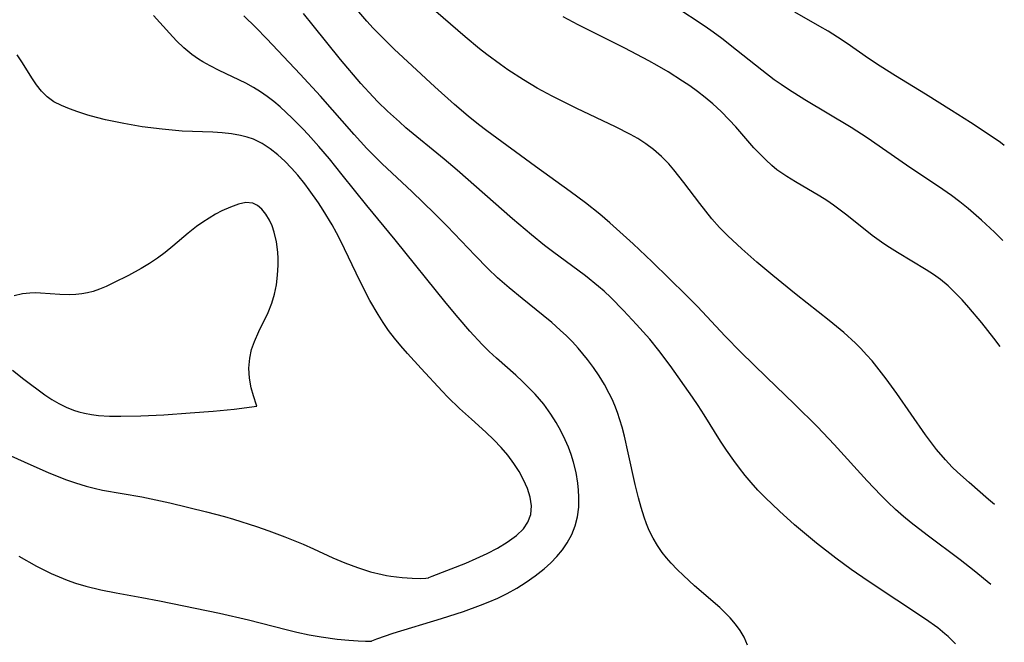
# Model space of a CAD drawing. Header units: metres. Extents: x 1073367 to 1082519, y 1569854 to 1574957.
# Tile 733 of 1056: x 1082347 to 1082519, y 1570332 to 1570441. Entities that reach past the tile are written whole.
import ezdxf

# ---------------------------------------------------------------- set-up
doc = ezdxf.new("R2010")
doc.units = ezdxf.units.M
doc.layers.add('CGG_CurvaNivelLidar_v1', color=253, linetype='Continuous', lineweight=30)

msp = doc.modelspace()

# ---------------------------------------------------------------- linework, layer by layer
at = {"layer": 'CGG_CurvaNivelLidar_v1'}
for p, q in [((1082407.7084, 1570440.3368, 84), (1082401.9799, 1570447.0178, 84)), ((1082424.8967, 1570437.5806, 83.5), (1082419.7798, 1570442.0236, 83.5)), ((1082466.7947, 1570439.3894, 82.5), (1082461.4977, 1570442.9059, 82.5)), ((1082486.8024, 1570439.4061, 82), (1082482.4504, 1570441.8864, 82)), ((1082373.2389, 1570438.2061, 85.5), (1082370.4875, 1570441.3209, 85.5)), ((1082388.3046, 1570439.2283, 85), (1082386.2136, 1570441.264, 85)), ((1082398.3527, 1570439.5733, 84.5), (1082396.6222, 1570441.6659, 84.5)), ((1082408.8386, 1570439.1032, 84), (1082407.7084, 1570440.3368, 84)), ((1082444.5892, 1570439.6621, 83), (1082442.0018, 1570441.048, 83)), ((1082390.2689, 1570437.2516, 85), (1082388.3046, 1570439.2283, 85)), ((1082403.126, 1570433.6097, 84.5), (1082398.3527, 1570439.5733, 84.5)), ((1082410.1367, 1570437.7618, 84), (1082408.8386, 1570439.1032, 84)), ((1082452.7489, 1570435.5878, 83), (1082444.5892, 1570439.6621, 83)), ((1082468.1862, 1570438.4155, 82.5), (1082466.7947, 1570439.3894, 82.5)), ((1082469.7031, 1570437.2969, 82.5), (1082468.1862, 1570438.4155, 82.5)), ((1082488.233, 1570438.5626, 82), (1082486.8024, 1570439.4061, 82)), ((1082489.9051, 1570437.5249, 82), (1082488.233, 1570438.5626, 82)), ((1082374.4774, 1570436.8977, 85.5), (1082373.2389, 1570438.2061, 85.5)), ((1082375.7747, 1570435.6596, 85.5), (1082374.4774, 1570436.8977, 85.5)), ((1082396.0712, 1570431.0775, 85), (1082390.2689, 1570437.2516, 85)), ((1082412.5034, 1570435.4468, 84), (1082410.1367, 1570437.7618, 84)), ((1082427.4031, 1570435.4982, 83.5), (1082424.8967, 1570437.5806, 83.5)), ((1082472.2829, 1570435.2739, 82.5), (1082469.7031, 1570437.2969, 82.5)), ((1082491.5487, 1570436.4414, 82), (1082489.9051, 1570437.5249, 82)), ((1082377.148, 1570434.5189, 85.5), (1082375.7747, 1570435.6596, 85.5)), ((1082415.6042, 1570432.5309, 84), (1082412.5034, 1570435.4468, 84)), ((1082428.6808, 1570434.4895, 83.5), (1082427.4031, 1570435.4982, 83.5)), ((1082456.9708, 1570433.3723, 83), (1082452.7489, 1570435.5878, 83)), ((1082476.667, 1570431.7333, 82.5), (1082472.2829, 1570435.2739, 82.5)), ((1082495.3205, 1570433.796, 82), (1082491.5487, 1570436.4414, 82)), ((1082347.5722, 1570433.0368, 86), (1082346.648, 1570434.4493, 86)), ((1082378.3206, 1570433.6905, 85.5), (1082377.148, 1570434.5189, 85.5)), ((1082379.0645, 1570433.2261, 85.5), (1082378.3206, 1570433.6905, 85.5)), ((1082380.3338, 1570432.5142, 85.5), (1082379.0645, 1570433.2261, 85.5)), ((1082406.67, 1570429.4394, 84.5), (1082403.126, 1570433.6097, 84.5)), ((1082431.0386, 1570432.7518, 83.5), (1082428.6808, 1570434.4895, 83.5)), ((1082458.3927, 1570432.581, 83), (1082456.9708, 1570433.3723, 83)), ((1082497.346, 1570432.4398, 82), (1082495.3205, 1570433.796, 82)), ((1082349.1916, 1570430.427, 86), (1082347.5722, 1570433.0368, 86)), ((1082381.9276, 1570431.7074, 85.5), (1082380.3338, 1570432.5142, 85.5)), ((1082386.5621, 1570429.4848, 85.5), (1082381.9276, 1570431.7074, 85.5)), ((1082419.5803, 1570428.8577, 84), (1082415.6042, 1570432.5309, 84)), ((1082432.3566, 1570431.8403, 83.5), (1082431.0386, 1570432.7518, 83.5)), ((1082435.0427, 1570430.0918, 83.5), (1082432.3566, 1570431.8403, 83.5)), ((1082460.3106, 1570431.4553, 83), (1082458.3927, 1570432.581, 83)), ((1082462.8417, 1570429.8523, 83), (1082460.3106, 1570431.4553, 83)), ((1082478.8443, 1570430.0956, 82.5), (1082476.667, 1570431.7333, 82.5)), ((1082500.0403, 1570430.7468, 82), (1082497.346, 1570432.4398, 82)), ((1082350.0165, 1570429.1998, 86), (1082349.1916, 1570430.427, 86)), ((1082399.6265, 1570427.2062, 85), (1082396.0712, 1570431.0775, 85)), ((1082437.469, 1570428.634, 83.5), (1082435.0427, 1570430.0918, 83.5)), ((1082464.0773, 1570429.0112, 83), (1082462.8417, 1570429.8523, 83)), ((1082480.0776, 1570429.2394, 82.5), (1082478.8443, 1570430.0956, 82.5)), ((1082505.2603, 1570427.5554, 82), (1082500.0403, 1570430.7468, 82)), ((1082350.9066, 1570428.0722, 86), (1082350.0165, 1570429.1998, 86)), ((1082351.9074, 1570427.087, 86), (1082350.9066, 1570428.0722, 86)), ((1082387.9216, 1570428.7427, 85.5), (1082386.5621, 1570429.4848, 85.5)), ((1082389.131, 1570427.9837, 85.5), (1082387.9216, 1570428.7427, 85.5)), ((1082390.3024, 1570427.157, 85.5), (1082389.131, 1570427.9837, 85.5)), ((1082408.8066, 1570427.0833, 84.5), (1082406.67, 1570429.4394, 84.5)), ((1082423.001, 1570425.7796, 84), (1082419.5803, 1570428.8577, 84)), ((1082440.0873, 1570427.2053, 83.5), (1082437.469, 1570428.634, 83.5)), ((1082465.4545, 1570428.0158, 83), (1082464.0773, 1570429.0112, 83)), ((1082466.7953, 1570426.9776, 83), (1082465.4545, 1570428.0158, 83)), ((1082481.3315, 1570428.4112, 82.5), (1082480.0776, 1570429.2394, 82.5)), ((1082484.205, 1570426.6008, 82.5), (1082481.3315, 1570428.4112, 82.5)), ((1082353.0839, 1570426.2586, 86), (1082351.9074, 1570427.087, 86)), ((1082391.4406, 1570426.2734, 85.5), (1082390.3024, 1570427.157, 85.5)), ((1082392.5484, 1570425.343, 85.5), (1082391.4406, 1570426.2734, 85.5)), ((1082405.505, 1570420.5174, 85), (1082399.6265, 1570427.2062, 85)), ((1082409.6141, 1570426.2504, 84.5), (1082408.8066, 1570427.0833, 84.5)), ((1082444.3986, 1570425.0568, 83.5), (1082440.0873, 1570427.2053, 83.5)), ((1082468.0933, 1570425.8915, 83), (1082466.7953, 1570426.9776, 83)), ((1082492.2483, 1570421.7407, 82.5), (1082484.205, 1570426.6008, 82.5)), ((1082509.8177, 1570424.7219, 82), (1082505.2603, 1570427.5554, 82)), ((1082354.3903, 1570425.5774, 86), (1082353.0839, 1570426.2586, 86)), ((1082355.7934, 1570424.9966, 86), (1082354.3903, 1570425.5774, 86)), ((1082357.266, 1570424.4758, 86), (1082355.7934, 1570424.9966, 86)), ((1082394.6925, 1570423.3705, 85.5), (1082392.5484, 1570425.343, 85.5)), ((1082411.3312, 1570424.5735, 84.5), (1082409.6141, 1570426.2504, 84.5)), ((1082413.3845, 1570422.7111, 84.5), (1082411.3312, 1570424.5735, 84.5)), ((1082425.3978, 1570423.7222, 84), (1082423.001, 1570425.7796, 84)), ((1082451.1076, 1570421.8746, 83.5), (1082444.3986, 1570425.0568, 83.5)), ((1082469.5493, 1570424.5541, 83), (1082468.0933, 1570425.8915, 83)), ((1082470.9978, 1570423.0866, 83), (1082469.5493, 1570424.5541, 83)), ((1082513.1006, 1570422.6231, 82), (1082509.8177, 1570424.7219, 82)), ((1082358.9949, 1570423.9252, 86), (1082357.266, 1570424.4758, 86)), ((1082360.5259, 1570423.4952, 86), (1082358.9949, 1570423.9252, 86)), ((1082362.0964, 1570423.1032, 86), (1082360.5259, 1570423.4952, 86)), ((1082365.3038, 1570422.4207, 86), (1082362.0964, 1570423.1032, 86)), ((1082396.5204, 1570421.5335, 85.5), (1082394.6925, 1570423.3705, 85.5)), ((1082427.2173, 1570422.2531, 84), (1082425.3978, 1570423.7222, 84)), ((1082472.1225, 1570421.8499, 83), (1082470.9978, 1570423.0866, 83)), ((1082368.4901, 1570421.884, 86), (1082365.3038, 1570422.4207, 86)), ((1082371.998, 1570421.4508, 86), (1082368.4901, 1570421.884, 86)), ((1082373.7401, 1570421.2732, 86), (1082371.998, 1570421.4508, 86)), ((1082375.4819, 1570421.1368, 86), (1082373.7401, 1570421.2732, 86)), ((1082380.7963, 1570420.9314, 86), (1082375.4819, 1570421.1368, 86)), ((1082397.4737, 1570420.5225, 85.5), (1082396.5204, 1570421.5335, 85.5)), ((1082414.5464, 1570421.7108, 84.5), (1082413.3845, 1570422.7111, 84.5)), ((1082421.2277, 1570416.2059, 84.5), (1082414.5464, 1570421.7108, 84.5)), ((1082428.6564, 1570421.142, 84), (1082427.2173, 1570422.2531, 84)), ((1082437.1701, 1570414.9323, 84), (1082428.6564, 1570421.142, 84)), ((1082453.759, 1570420.5445, 83.5), (1082451.1076, 1570421.8746, 83.5)), ((1082475.3031, 1570418.2156, 83), (1082472.1225, 1570421.8499, 83)), ((1082495.053, 1570419.9465, 82.5), (1082492.2483, 1570421.7407, 82.5)), ((1082515.8673, 1570420.81, 82), (1082513.1006, 1570422.6231, 82)), ((1082382.4521, 1570420.8179, 86), (1082380.7963, 1570420.9314, 86)), ((1082384.078, 1570420.6307, 86), (1082382.4521, 1570420.8179, 86)), ((1082385.6609, 1570420.3516, 86), (1082384.078, 1570420.6307, 86)), ((1082386.805, 1570420.0668, 86), (1082385.6609, 1570420.3516, 86)), ((1082387.909, 1570419.692, 86), (1082386.805, 1570420.0668, 86)), ((1082389.4132, 1570418.9647, 86), (1082387.909, 1570419.692, 86)), ((1082399.3547, 1570418.4268, 85.5), (1082397.4737, 1570420.5225, 85.5)), ((1082407.7135, 1570418.1018, 85), (1082405.505, 1570420.5174, 85)), ((1082455.0384, 1570419.8191, 83.5), (1082453.759, 1570420.5445, 83.5)), ((1082456.4445, 1570418.9125, 83.5), (1082455.0384, 1570419.8191, 83.5)), ((1082501.9191, 1570415.1527, 82.5), (1082495.053, 1570419.9465, 82.5)), ((1082518.3484, 1570419.1093, 82), (1082515.8673, 1570420.81, 82)), ((1082390.8347, 1570418.0477, 86), (1082389.4132, 1570418.9647, 86)), ((1082392.1859, 1570416.9823, 86), (1082390.8347, 1570418.0477, 86)), ((1082401.2014, 1570416.2527, 85.5), (1082399.3547, 1570418.4268, 85.5)), ((1082408.8499, 1570416.9265, 85), (1082407.7135, 1570418.1018, 85)), ((1082457.7772, 1570417.9105, 83.5), (1082456.4445, 1570418.9125, 83.5)), ((1082459.1372, 1570416.699, 83.5), (1082457.7772, 1570417.9105, 83.5)), ((1082476.3161, 1570417.1269, 83), (1082475.3031, 1570418.2156, 83)), ((1082519.0154, 1570418.6227, 82), (1082518.3484, 1570419.1093, 82)), ((1082393.4001, 1570415.8709, 86), (1082392.1859, 1570416.9823, 86)), ((1082403.4241, 1570413.5082, 85.5), (1082401.2014, 1570416.2527, 85.5)), ((1082410.4095, 1570415.4029, 85), (1082408.8499, 1570416.9265, 85)), ((1082423.4867, 1570414.3038, 84.5), (1082421.2277, 1570416.2059, 84.5)), ((1082460.413, 1570415.386, 83.5), (1082459.1372, 1570416.699, 83.5)), ((1082477.3599, 1570416.0793, 83), (1082476.3161, 1570417.1269, 83)), ((1082478.4456, 1570415.0873, 83), (1082477.3599, 1570416.0793, 83)), ((1082394.5624, 1570414.6746, 86), (1082393.4001, 1570415.8709, 86)), ((1082395.6733, 1570413.4068, 86), (1082394.5624, 1570414.6746, 86)), ((1082415.5897, 1570410.5731, 85), (1082410.4095, 1570415.4029, 85)), ((1082433.148, 1570405.8131, 84.5), (1082423.4867, 1570414.3038, 84.5)), ((1082443.2127, 1570410.5776, 84), (1082437.1701, 1570414.9323, 84)), ((1082461.3159, 1570414.3603, 83.5), (1082460.413, 1570415.386, 83.5)), ((1082463.0825, 1570412.1588, 83.5), (1082461.3159, 1570414.3603, 83.5)), ((1082479.3157, 1570414.3742, 83), (1082478.4456, 1570415.0873, 83)), ((1082481.0258, 1570413.1691, 83), (1082479.3157, 1570414.3742, 83)), ((1082508.3078, 1570410.9268, 82.5), (1082501.9191, 1570415.1527, 82.5)), ((1082396.862, 1570411.9143, 86), (1082395.6733, 1570413.4068, 86)), ((1082407.697, 1570408.117, 85.5), (1082403.4241, 1570413.5082, 85.5)), ((1082482.5311, 1570412.2403, 83), (1082481.0258, 1570413.1691, 83)), ((1082397.6523, 1570410.8647, 86), (1082396.862, 1570411.9143, 86)), ((1082399.2633, 1570408.5748, 86), (1082397.6523, 1570410.8647, 86)), ((1082465.8549, 1570408.4789, 83.5), (1082463.0825, 1570412.1588, 83.5)), ((1082486.819, 1570409.7501, 83), (1082482.5311, 1570412.2403, 83)), ((1082509.7989, 1570409.8681, 82.5), (1082508.3078, 1570410.9268, 82.5)), ((1082419.5318, 1570406.7523, 85), (1082415.5897, 1570410.5731, 85)), ((1082445.8681, 1570408.5897, 84), (1082443.2127, 1570410.5776, 84)), ((1082488.0024, 1570409.0041, 83), (1082486.819, 1570409.7501, 83)), ((1082511.2591, 1570408.7663, 82.5), (1082509.7989, 1570409.8681, 82.5)), ((1082383.9101, 1570407.8583, 86.5), (1082382.4128, 1570407.1708, 86.5)), ((1082385.3088, 1570408.3718, 86.5), (1082383.9101, 1570407.8583, 86.5)), ((1082386.6082, 1570408.6432, 86.5), (1082385.3088, 1570408.3718, 86.5)), ((1082387.7812, 1570408.5601, 86.5), (1082386.6082, 1570408.6432, 86.5)), ((1082388.6361, 1570408.1526, 86.5), (1082387.7812, 1570408.5601, 86.5)), ((1082389.3973, 1570407.4796, 86.5), (1082388.6361, 1570408.1526, 86.5)), ((1082390.0778, 1570406.6008, 86.5), (1082389.3973, 1570407.4796, 86.5)), ((1082400.0755, 1570407.3329, 86), (1082399.2633, 1570408.5748, 86)), ((1082412.6784, 1570402.1112, 85.5), (1082407.697, 1570408.117, 85.5)), ((1082448.3817, 1570406.5992, 84), (1082445.8681, 1570408.5897, 84)), ((1082467.9613, 1570405.8276, 83.5), (1082465.8549, 1570408.4789, 83.5)), ((1082489.1981, 1570408.1859, 83), (1082488.0024, 1570409.0041, 83)), ((1082490.3697, 1570407.3274, 83), (1082489.1981, 1570408.1859, 83)), ((1082512.6859, 1570407.6205, 82.5), (1082511.2591, 1570408.7663, 82.5)), ((1082515.0223, 1570405.5849, 82.5), (1082512.6859, 1570407.6205, 82.5)), ((1082380.1936, 1570405.9381, 86.5), (1082379.0848, 1570405.2278, 86.5)), ((1082381.3068, 1570406.5874, 86.5), (1082380.1936, 1570405.9381, 86.5)), ((1082382.4128, 1570407.1708, 86.5), (1082381.3068, 1570406.5874, 86.5)), ((1082390.6855, 1570405.5649, 86.5), (1082390.0778, 1570406.6008, 86.5)), ((1082401.6559, 1570404.7249, 86), (1082400.0755, 1570407.3329, 86)), ((1082421.7605, 1570404.5004, 85), (1082419.5318, 1570406.7523, 85)), ((1082436.459, 1570402.9846, 84.5), (1082433.148, 1570405.8131, 84.5)), ((1082450.144, 1570405.1228, 84), (1082448.3817, 1570406.5992, 84)), ((1082469.309, 1570404.296, 83.5), (1082467.9613, 1570405.8276, 83.5)), ((1082491.5239, 1570406.4399, 83), (1082490.3697, 1570407.3274, 83)), ((1082495.9698, 1570402.8972, 83), (1082491.5239, 1570406.4399, 83)), ((1082377.9582, 1570404.4346, 86.5), (1082376.5038, 1570403.2958, 86.5)), ((1082379.0848, 1570405.2278, 86.5), (1082377.9582, 1570404.4346, 86.5)), ((1082391.1547, 1570404.5623, 86.5), (1082390.6855, 1570405.5649, 86.5)), ((1082391.5474, 1570403.4795, 86.5), (1082391.1547, 1570404.5623, 86.5)), ((1082402.4112, 1570403.3551, 86), (1082401.6559, 1570404.7249, 86)), ((1082426.6205, 1570399.3712, 85), (1082421.7605, 1570404.5004, 85)), ((1082454.2378, 1570401.4388, 84), (1082450.144, 1570405.1228, 84)), ((1082470.7145, 1570402.8589, 83.5), (1082469.309, 1570404.296, 83.5)), ((1082517.2912, 1570403.465, 82.5), (1082515.0223, 1570405.5849, 82.5)), ((1082376.5038, 1570403.2958, 86.5), (1082373.863, 1570401.0272, 86.5)), ((1082391.9462, 1570401.7861, 86.5), (1082391.5474, 1570403.4795, 86.5)), ((1082403.0921, 1570402.0214, 86), (1082402.4112, 1570403.3551, 86)), ((1082438.7488, 1570401.1478, 84.5), (1082436.459, 1570402.9846, 84.5)), ((1082473.1925, 1570400.5638, 83.5), (1082470.7145, 1570402.8589, 83.5)), ((1082497.9593, 1570401.4372, 83), (1082495.9698, 1570402.8972, 83)), ((1082518.7804, 1570402.0186, 82.5), (1082517.2912, 1570403.465, 82.5)), ((1082373.863, 1570401.0272, 86.5), (1082372.513, 1570399.9203, 86.5)), ((1082392.1605, 1570399.9875, 86.5), (1082391.9462, 1570401.7861, 86.5)), ((1082406.569, 1570394.8424, 86), (1082403.0921, 1570402.0214, 86)), ((1082421.5821, 1570391.0665, 85.5), (1082412.6784, 1570402.1112, 85.5)), ((1082440.1513, 1570400.081, 84.5), (1082438.7488, 1570401.1478, 84.5)), ((1082457.5439, 1570398.2874, 84), (1082454.2378, 1570401.4388, 84)), ((1082475.8326, 1570398.25, 83.5), (1082473.1925, 1570400.5638, 83.5)), ((1082498.9605, 1570400.7682, 83), (1082497.9593, 1570401.4372, 83)), ((1082500.3658, 1570399.8923, 83), (1082498.9605, 1570400.7682, 83)), ((1082371.1598, 1570398.9271, 86.5), (1082369.7574, 1570398.0027, 86.5)), ((1082372.513, 1570399.9203, 86.5), (1082371.1598, 1570398.9271, 86.5)), ((1082392.2101, 1570398.8578, 86.5), (1082392.1605, 1570399.9875, 86.5)), ((1082392.2076, 1570397.7126, 86.5), (1082392.2101, 1570398.8578, 86.5)), ((1082428.84, 1570397.107, 85), (1082426.6205, 1570399.3712, 85)), ((1082445.8874, 1570395.8264, 84.5), (1082440.1513, 1570400.081, 84.5)), ((1082505.3866, 1570396.9109, 83), (1082500.3658, 1570399.8923, 83)), ((1082368.3185, 1570397.1411, 86.5), (1082366.0782, 1570395.9231, 86.5)), ((1082369.7574, 1570398.0027, 86.5), (1082368.3185, 1570397.1411, 86.5)), ((1082392.1177, 1570395.9873, 86.5), (1082392.2076, 1570397.7126, 86.5)), ((1082430.5216, 1570395.5141, 85), (1082428.84, 1570397.107, 85)), ((1082463.4776, 1570392.4726, 84), (1082457.5439, 1570398.2874, 84)), ((1082478.6019, 1570395.8909, 83.5), (1082475.8326, 1570398.25, 83.5)), ((1082366.0782, 1570395.9231, 86.5), (1082363.4866, 1570394.6027, 86.5)), ((1082391.9147, 1570394.2661, 86.5), (1082392.1177, 1570395.9873, 86.5)), ((1082432.5358, 1570393.7427, 85), (1082430.5216, 1570395.5141, 85)), ((1082448.1689, 1570393.9883, 84.5), (1082445.8874, 1570395.8264, 84.5)), ((1082482.6781, 1570392.5607, 83.5), (1082478.6019, 1570395.8909, 83.5)), ((1082506.6508, 1570396.0826, 83), (1082505.3866, 1570396.9109, 83)), ((1082507.871, 1570395.1978, 83), (1082506.6508, 1570396.0826, 83)), ((1082362.1934, 1570393.9997, 86.5), (1082361.0536, 1570393.522, 86.5)), ((1082363.4866, 1570394.6027, 86.5), (1082362.1934, 1570393.9997, 86.5)), ((1082391.5968, 1570392.6508, 86.5), (1082391.9147, 1570394.2661, 86.5)), ((1082408.2534, 1570391.5528, 86), (1082406.569, 1570394.8424, 86)), ((1082434.8026, 1570391.8653, 85), (1082432.5358, 1570393.7427, 85)), ((1082449.1264, 1570393.1479, 84.5), (1082448.1689, 1570393.9883, 84.5)), ((1082509.2164, 1570394.0808, 83), (1082507.871, 1570395.1978, 83)), ((1082510.4041, 1570392.9603, 83), (1082509.2164, 1570394.0808, 83)), ((1082347.6029, 1570392.7099, 86.5), (1082346.1126, 1570392.3805, 86.5)), ((1082348.8828, 1570392.8364, 86.5), (1082347.6029, 1570392.7099, 86.5)), ((1082349.8082, 1570392.8546, 86.5), (1082348.8828, 1570392.8364, 86.5)), ((1082350.7454, 1570392.8284, 86.5), (1082349.8082, 1570392.8546, 86.5)), ((1082354.1048, 1570392.5945, 86.5), (1082350.7454, 1570392.8284, 86.5)), ((1082355.7943, 1570392.5403, 86.5), (1082354.1048, 1570392.5945, 86.5)), ((1082356.8767, 1570392.5788, 86.5), (1082355.7943, 1570392.5403, 86.5)), ((1082357.9513, 1570392.6914, 86.5), (1082356.8767, 1570392.5788, 86.5)), ((1082358.9332, 1570392.87, 86.5), (1082357.9513, 1570392.6914, 86.5)), ((1082359.8993, 1570393.1215, 86.5), (1082358.9332, 1570392.87, 86.5)), ((1082361.0536, 1570393.522, 86.5), (1082359.8993, 1570393.1215, 86.5)), ((1082391.1426, 1570391.0812, 86.5), (1082391.5968, 1570392.6508, 86.5)), ((1082450.2935, 1570392.06, 84.5), (1082449.1264, 1570393.1479, 84.5)), ((1082452.5492, 1570389.7979, 84.5), (1082450.2935, 1570392.06, 84.5)), ((1082465.4368, 1570390.462, 84), (1082463.4776, 1570392.4726, 84)), ((1082488.4626, 1570388.0291, 83.5), (1082482.6781, 1570392.5607, 83.5)), ((1082511.6371, 1570391.6648, 83), (1082510.4041, 1570392.9603, 83)), ((1082390.4924, 1570389.4634, 86.5), (1082391.1426, 1570391.0812, 86.5)), ((1082409.6662, 1570389.0847, 86), (1082408.2534, 1570391.5528, 86)), ((1082423.6391, 1570388.5767, 85.5), (1082421.5821, 1570391.0665, 85.5)), ((1082438.4765, 1570388.9342, 85), (1082434.8026, 1570391.8653, 85)), ((1082470.2893, 1570385.2797, 84), (1082465.4368, 1570390.462, 84)), ((1082512.8239, 1570390.3158, 83), (1082511.6371, 1570391.6648, 83)), ((1082515.0703, 1570387.6198, 83), (1082512.8239, 1570390.3158, 83)), ((1082388.8699, 1570386.1472, 86.5), (1082390.4924, 1570389.4634, 86.5)), ((1082410.5532, 1570387.6846, 86), (1082409.6662, 1570389.0847, 86)), ((1082425.6996, 1570386.1881, 85.5), (1082423.6391, 1570388.5767, 85.5)), ((1082439.9933, 1570387.6782, 85), (1082438.4765, 1570388.9342, 85)), ((1082454.8201, 1570387.3725, 84.5), (1082452.5492, 1570389.7979, 84.5)), ((1082411.495, 1570386.3231, 86), (1082410.5532, 1570387.6846, 86)), ((1082441.4693, 1570386.3804, 85), (1082439.9933, 1570387.6782, 85)), ((1082455.9715, 1570386.0904, 84.5), (1082454.8201, 1570387.3725, 84.5)), ((1082490.9958, 1570385.9469, 83.5), (1082488.4626, 1570388.0291, 83.5)), ((1082517.2088, 1570384.9639, 83), (1082515.0703, 1570387.6198, 83)), ((1082388.0888, 1570384.3913, 86.5), (1082388.8699, 1570386.1472, 86.5)), ((1082412.5456, 1570384.9446, 86), (1082411.495, 1570386.3231, 86)), ((1082427.8411, 1570383.8785, 85.5), (1082425.6996, 1570386.1881, 85.5)), ((1082442.5538, 1570385.3582, 85), (1082441.4693, 1570386.3804, 85)), ((1082443.6025, 1570384.3027, 85), (1082442.5538, 1570385.3582, 85)), ((1082457.0978, 1570384.7875, 84.5), (1082455.9715, 1570386.0904, 84.5)), ((1082473.0023, 1570382.532, 84), (1082470.2893, 1570385.2797, 84)), ((1082493.0123, 1570384.0978, 83.5), (1082490.9958, 1570385.9469, 83.5)), ((1082387.592, 1570382.9581, 86.5), (1082388.0888, 1570384.3913, 86.5)), ((1082413.6486, 1570383.6031, 86), (1082412.5456, 1570384.9446, 86)), ((1082414.8128, 1570382.259, 86), (1082413.6486, 1570383.6031, 86)), ((1082429.0878, 1570382.6408, 85.5), (1082427.8411, 1570383.8785, 85.5)), ((1082444.6112, 1570383.2123, 85), (1082443.6025, 1570384.3027, 85)), ((1082458.7168, 1570382.7885, 84.5), (1082457.0978, 1570384.7875, 84.5)), ((1082493.9775, 1570383.1299, 83.5), (1082493.0123, 1570384.0978, 83.5)), ((1082518.3162, 1570383.5257, 83), (1082517.2088, 1570384.9639, 83)), ((1082387.2575, 1570381.4903, 86.5), (1082387.592, 1570382.9581, 86.5)), ((1082417.1859, 1570379.6497, 86), (1082414.8128, 1570382.259, 86)), ((1082430.3593, 1570381.4595, 85.5), (1082429.0878, 1570382.6408, 85.5)), ((1082445.442, 1570382.2466, 85), (1082444.6112, 1570383.2123, 85)), ((1082446.2399, 1570381.255, 85), (1082445.442, 1570382.2466, 85)), ((1082460.6542, 1570380.1677, 84.5), (1082458.7168, 1570382.7885, 84.5)), ((1082477.5044, 1570378.1258, 84), (1082473.0023, 1570382.532, 84)), ((1082494.969, 1570382.0675, 83.5), (1082493.9775, 1570383.1299, 83.5)), ((1082495.9254, 1570380.9726, 83.5), (1082494.969, 1570382.0675, 83.5)), ((1082387.1118, 1570379.6919, 86.5), (1082387.2575, 1570381.4903, 86.5)), ((1082433.7107, 1570378.4781, 85.5), (1082430.3593, 1570381.4595, 85.5)), ((1082447.2833, 1570379.8517, 85), (1082446.2399, 1570381.255, 85)), ((1082448.2629, 1570378.4063, 85), (1082447.2833, 1570379.8517, 85)), ((1082464.576, 1570374.6342, 84.5), (1082460.6542, 1570380.1677, 84.5)), ((1082496.7688, 1570379.9476, 83.5), (1082495.9254, 1570380.9726, 83.5)), ((1082498.3922, 1570377.8423, 83.5), (1082496.7688, 1570379.9476, 83.5)), ((1082345.8531, 1570379.3622, 86.5), (1082347.8363, 1570377.7724, 86.5)), ((1082387.2182, 1570377.9683, 86.5), (1082387.1118, 1570379.6919, 86.5)), ((1082420.8729, 1570375.6971, 86), (1082417.1859, 1570379.6497, 86)), ((1082434.8789, 1570377.4006, 85.5), (1082433.7107, 1570378.4781, 85.5)), ((1082449.193, 1570376.887, 85), (1082448.2629, 1570378.4063, 85)), ((1082482.3703, 1570373.4461, 84), (1082477.5044, 1570378.1258, 84)), ((1082347.8363, 1570377.7724, 86.5), (1082351.477, 1570375.0701, 86.5)), ((1082387.5351, 1570376.2838, 86.5), (1082387.2182, 1570377.9683, 86.5)), ((1082436.0169, 1570376.2959, 85.5), (1082434.8789, 1570377.4006, 85.5)), ((1082450.0412, 1570375.3236, 85), (1082449.193, 1570376.887, 85)), ((1082500.2286, 1570375.301, 83.5), (1082498.3922, 1570377.8423, 83.5)), ((1082351.477, 1570375.0701, 86.5), (1082352.6932, 1570374.2578, 86.5)), ((1082387.9339, 1570374.8697, 86.5), (1082387.5351, 1570376.2838, 86.5)), ((1082388.4686, 1570373.2426, 86.5), (1082387.9339, 1570374.8697, 86.5)), ((1082421.8662, 1570374.6821, 86), (1082420.8729, 1570375.6971, 86)), ((1082437.1133, 1570375.1559, 85.5), (1082436.0169, 1570376.2959, 85.5)), ((1082438.6023, 1570373.4162, 85.5), (1082437.1133, 1570375.1559, 85.5)), ((1082450.5421, 1570374.2817, 85), (1082450.0412, 1570375.3236, 85)), ((1082505.2736, 1570368.0657, 83.5), (1082500.2286, 1570375.301, 83.5)), ((1082352.6932, 1570374.2578, 86.5), (1082353.9209, 1570373.5515, 86.5)), ((1082353.9209, 1570373.5515, 86.5), (1082355.1957, 1570372.9327, 86.5)), ((1082384.527, 1570372.5729, 86.5), (1082388.5, 1570373.0636, 86.5)), ((1082388.5, 1570373.0636, 86.5), (1082388.4686, 1570373.2426, 86.5)), ((1082423.9011, 1570372.7026, 86), (1082421.8662, 1570374.6821, 86)), ((1082439.8592, 1570371.6827, 85.5), (1082438.6023, 1570373.4162, 85.5)), ((1082450.9994, 1570373.2193, 85), (1082450.5421, 1570374.2817, 85)), ((1082451.4717, 1570371.9672, 85), (1082450.9994, 1570373.2193, 85)), ((1082465.5623, 1570373.177, 84.5), (1082464.576, 1570374.6342, 84.5)), ((1082466.5918, 1570371.5665, 84.5), (1082465.5623, 1570373.177, 84.5)), ((1082486.3959, 1570369.4568, 84), (1082482.3703, 1570373.4461, 84)), ((1082355.1957, 1570372.9327, 86.5), (1082356.511, 1570372.4062, 86.5)), ((1082356.511, 1570372.4062, 86.5), (1082357.4413, 1570372.1013, 86.5)), ((1082357.4413, 1570372.1013, 86.5), (1082358.3878, 1570371.849, 86.5)), ((1082358.3878, 1570371.849, 86.5), (1082359.619, 1570371.6071, 86.5)), ((1082359.619, 1570371.6071, 86.5), (1082360.8699, 1570371.447, 86.5)), ((1082360.8699, 1570371.447, 86.5), (1082362.7905, 1570371.3328, 86.5)), ((1082362.7905, 1570371.3328, 86.5), (1082364.7356, 1570371.3243, 86.5)), ((1082364.7356, 1570371.3243, 86.5), (1082368.2413, 1570371.4175, 86.5)), ((1082368.2413, 1570371.4175, 86.5), (1082372.2846, 1570371.5964, 86.5)), ((1082372.2846, 1570371.5964, 86.5), (1082376.8419, 1570371.9008, 86.5)), ((1082376.8419, 1570371.9008, 86.5), (1082380.889, 1570372.2119, 86.5)), ((1082380.889, 1570372.2119, 86.5), (1082384.527, 1570372.5729, 86.5)), ((1082425.9878, 1570370.7873, 86), (1082423.9011, 1570372.7026, 86)), ((1082440.7722, 1570370.2387, 85.5), (1082439.8592, 1570371.6827, 85.5)), ((1082451.8931, 1570370.6928, 85), (1082451.4717, 1570371.9672, 85)), ((1082469.4876, 1570366.947, 84.5), (1082466.5918, 1570371.5665, 84.5)), ((1082428.4924, 1570368.5497, 86), (1082425.9878, 1570370.7873, 86)), ((1082441.6074, 1570368.749, 85.5), (1082440.7722, 1570370.2387, 85.5)), ((1082452.2742, 1570369.4009, 85), (1082451.8931, 1570370.6928, 85)), ((1082429.8713, 1570367.2309, 86), (1082428.4924, 1570368.5497, 86)), ((1082442.3584, 1570367.2174, 85.5), (1082441.6074, 1570368.749, 85.5)), ((1082452.6866, 1570367.8447, 85), (1082452.2742, 1570369.4009, 85)), ((1082453.3569, 1570364.9476, 85), (1082452.6866, 1570367.8447, 85)), ((1082489.3135, 1570366.4105, 84), (1082486.3959, 1570369.4568, 84)), ((1082507.1978, 1570365.4951, 83.5), (1082505.2736, 1570368.0657, 83.5)), ((1082341.4399, 1570366.2764, 86), (1082349.0532, 1570362.8247, 86)), ((1082431.1773, 1570365.8595, 86), (1082429.8713, 1570367.2309, 86)), ((1082442.9035, 1570365.9345, 85.5), (1082442.3584, 1570367.2174, 85.5)), ((1082470.5101, 1570365.3923, 84.5), (1082469.4876, 1570366.947, 84.5)), ((1082495.0663, 1570360.0565, 84), (1082489.3135, 1570366.4105, 84)), ((1082432.3285, 1570364.499, 86), (1082431.1773, 1570365.8595, 86)), ((1082433.3764, 1570363.0869, 86), (1082432.3285, 1570364.499, 86)), ((1082443.3845, 1570364.6293, 85.5), (1082442.9035, 1570365.9345, 85.5)), ((1082443.7995, 1570363.3058, 85.5), (1082443.3845, 1570364.6293, 85.5)), ((1082454.5553, 1570359.3756, 85), (1082453.3569, 1570364.9476, 85)), ((1082471.7928, 1570363.567, 84.5), (1082470.5101, 1570365.3923, 84.5)), ((1082508.7356, 1570363.6836, 83.5), (1082507.1978, 1570365.4951, 83.5)), ((1082349.0532, 1570362.8247, 86), (1082352.0475, 1570361.512, 86)), ((1082434.2897, 1570361.6552, 86), (1082433.3764, 1570363.0869, 86)), ((1082444.2493, 1570361.4889, 85.5), (1082443.7995, 1570363.3058, 85.5)), ((1082472.7614, 1570362.2618, 84.5), (1082471.7928, 1570363.567, 84.5)), ((1082509.9184, 1570362.4561, 83.5), (1082508.7356, 1570363.6836, 83.5)), ((1082352.0475, 1570361.512, 86), (1082355.0687, 1570360.3006, 86)), ((1082435.0761, 1570360.1953, 86), (1082434.2897, 1570361.6552, 86)), ((1082444.5632, 1570359.6576, 85.5), (1082444.2493, 1570361.4889, 85.5)), ((1082473.7621, 1570360.9823, 84.5), (1082472.7614, 1570362.2618, 84.5)), ((1082474.8034, 1570359.7367, 84.5), (1082473.7621, 1570360.9823, 84.5)), ((1082510.8232, 1570361.5862, 83.5), (1082509.9184, 1570362.4561, 83.5)), ((1082512.872, 1570359.7388, 83.5), (1082510.8232, 1570361.5862, 83.5)), ((1082355.0687, 1570360.3006, 86), (1082356.8609, 1570359.6668, 86)), ((1082356.8609, 1570359.6668, 86), (1082358.6752, 1570359.115, 86)), ((1082435.7351, 1570358.6776, 86), (1082435.0761, 1570360.1953, 86)), ((1082444.6929, 1570358.4099, 85.5), (1082444.5632, 1570359.6576, 85.5)), ((1082455.1187, 1570357.0825, 85), (1082454.5553, 1570359.3756, 85)), ((1082475.9992, 1570358.4169, 84.5), (1082474.8034, 1570359.7367, 84.5)), ((1082497.4686, 1570357.5291, 84), (1082495.0663, 1570360.0565, 84)), ((1082516.2292, 1570356.7911, 83.5), (1082512.872, 1570359.7388, 83.5)), ((1082358.6752, 1570359.115, 86), (1082360.119, 1570358.751, 86)), ((1082360.119, 1570358.751, 86), (1082361.5766, 1570358.4371, 86)), ((1082361.5766, 1570358.4371, 86), (1082368.4135, 1570357.2206, 86)), ((1082436.2087, 1570357.1701, 86), (1082435.7351, 1570358.6776, 86)), ((1082444.7536, 1570357.1667, 85.5), (1082444.6929, 1570358.4099, 85.5)), ((1082477.2411, 1570357.1367, 84.5), (1082475.9992, 1570358.4169, 84.5)), ((1082498.7027, 1570356.3009, 84), (1082497.4686, 1570357.5291, 84)), ((1082368.4135, 1570357.2206, 86), (1082370.0477, 1570356.897, 86)), ((1082370.0477, 1570356.897, 86), (1082373.3051, 1570356.1855, 86)), ((1082373.3051, 1570356.1855, 86), (1082379.741, 1570354.6328, 86)), ((1082436.4477, 1570355.6979, 86), (1082436.2087, 1570357.1701, 86)), ((1082444.714, 1570355.4337, 85.5), (1082444.7536, 1570357.1667, 85.5)), ((1082455.5892, 1570355.378, 85), (1082455.1187, 1570357.0825, 85)), ((1082479.7386, 1570354.7305, 84.5), (1082477.2411, 1570357.1367, 84.5)), ((1082500.0252, 1570355.0519, 84), (1082498.7027, 1570356.3009, 84)), ((1082517.2869, 1570355.8878, 83.5), (1082516.2292, 1570356.7911, 83.5)), ((1082379.741, 1570354.6328, 86), (1082382.8671, 1570353.7944, 86)), ((1082435.8462, 1570352.8161, 86), (1082436.3517, 1570354.1572, 86)), ((1082436.3517, 1570354.1572, 86), (1082436.4477, 1570355.6979, 86)), ((1082444.4955, 1570353.7371, 85.5), (1082444.714, 1570355.4337, 85.5)), ((1082456.1163, 1570353.7045, 85), (1082455.5892, 1570355.378, 85)), ((1082482.3678, 1570352.387, 84.5), (1082479.7386, 1570354.7305, 84.5)), ((1082501.4024, 1570353.834, 84), (1082500.0252, 1570355.0519, 84)), ((1082382.8671, 1570353.7944, 86), (1082384.4214, 1570353.3432, 86)), ((1082384.4214, 1570353.3432, 86), (1082388.4663, 1570352.0574, 86)), ((1082435.0531, 1570351.6626, 86), (1082435.8462, 1570352.8161, 86)), ((1082444.0853, 1570352.1659, 85.5), (1082444.4955, 1570353.7371, 85.5)), ((1082456.5408, 1570352.5352, 85), (1082456.1163, 1570353.7045, 85)), ((1082457.0203, 1570351.394, 85), (1082456.5408, 1570352.5352, 85)), ((1082486.2417, 1570349.1583, 84.5), (1082482.3678, 1570352.387, 84.5)), ((1082502.7564, 1570352.712, 84), (1082501.4024, 1570353.834, 84)), ((1082505.543, 1570350.5586, 84), (1082502.7564, 1570352.712, 84)), ((1082388.4663, 1570352.0574, 86), (1082390.608, 1570351.315, 86)), ((1082390.608, 1570351.315, 86), (1082393.4182, 1570350.2735, 86)), ((1082433.8289, 1570350.4886, 86), (1082435.0531, 1570351.6626, 86)), ((1082442.7143, 1570349.2191, 85.5), (1082443.488, 1570350.6551, 85.5)), ((1082443.488, 1570350.6551, 85.5), (1082444.0853, 1570352.1659, 85.5)), ((1082457.6895, 1570350.0601, 85), (1082457.0203, 1570351.394, 85)), ((1082393.4182, 1570350.2735, 86), (1082396.6002, 1570348.9807, 86)), ((1082396.6002, 1570348.9807, 86), (1082398.3689, 1570348.1974, 86)), ((1082430.5486, 1570348.2994, 86), (1082432.2379, 1570349.3222, 86)), ((1082432.2379, 1570349.3222, 86), (1082433.8289, 1570350.4886, 86)), ((1082441.8605, 1570347.9873, 85.5), (1082442.7143, 1570349.2191, 85.5)), ((1082458.4521, 1570348.777, 85), (1082457.6895, 1570350.0601, 85)), ((1082489.6004, 1570346.5147, 84.5), (1082486.2417, 1570349.1583, 84.5)), ((1082511.319, 1570346.2591, 84), (1082505.543, 1570350.5586, 84)), ((1082398.3689, 1570348.1974, 86), (1082401.7649, 1570346.6198, 86)), ((1082426.8159, 1570346.4574, 86), (1082428.7147, 1570347.3385, 86)), ((1082428.7147, 1570347.3385, 86), (1082430.5486, 1570348.2994, 86)), ((1082440.8877, 1570346.8243, 85.5), (1082441.8605, 1570347.9873, 85.5)), ((1082459.3016, 1570347.546, 85), (1082458.4521, 1570348.777, 85)), ((1082460.0509, 1570346.5884, 85), (1082459.3016, 1570347.546, 85)), ((1082346.9635, 1570346.9039, 85.5), (1082350.0493, 1570345.1536, 85.5)), ((1082401.7649, 1570346.6198, 86), (1082403.8423, 1570345.737, 86)), ((1082403.8423, 1570345.737, 86), (1082406.0711, 1570344.897, 86)), ((1082419.0884, 1570343.3936, 86), (1082424.977, 1570345.6854, 86)), ((1082424.977, 1570345.6854, 86), (1082426.8159, 1570346.4574, 86)), ((1082438.6657, 1570344.686, 85.5), (1082439.8176, 1570345.7245, 85.5)), ((1082439.8176, 1570345.7245, 85.5), (1082440.8877, 1570346.8243, 85.5)), ((1082460.8487, 1570345.6654, 85), (1082460.0509, 1570346.5884, 85)), ((1082461.8915, 1570344.5678, 85), (1082460.8487, 1570345.6654, 85)), ((1082492.2859, 1570344.5693, 84.5), (1082489.6004, 1570346.5147, 84.5)), ((1082513.7638, 1570344.3438, 84), (1082511.319, 1570346.2591, 84)), ((1082350.0493, 1570345.1536, 85.5), (1082351.3218, 1570344.49, 85.5)), ((1082351.3218, 1570344.49, 85.5), (1082352.6109, 1570343.8642, 85.5)), ((1082352.6109, 1570343.8642, 85.5), (1082353.9928, 1570343.2497, 85.5)), ((1082406.0711, 1570344.897, 86), (1082408.3742, 1570344.1732, 86)), ((1082408.3742, 1570344.1732, 86), (1082410.3685, 1570343.6875, 86)), ((1082437.116, 1570343.4631, 85.5), (1082438.6657, 1570344.686, 85.5)), ((1082462.9779, 1570343.5033, 85), (1082461.8915, 1570344.5678, 85)), ((1082495.273, 1570342.5242, 84.5), (1082492.2859, 1570344.5693, 84.5)), ((1082516.6566, 1570341.9681, 84), (1082513.7638, 1570344.3438, 84)), ((1082353.9928, 1570343.2497, 85.5), (1082355.3946, 1570342.6863, 85.5)), ((1082355.3946, 1570342.6863, 85.5), (1082356.8163, 1570342.1783, 85.5)), ((1082356.8163, 1570342.1783, 85.5), (1082358.6318, 1570341.6258, 85.5)), ((1082410.3685, 1570343.6875, 86), (1082411.1617, 1570343.5335, 86)), ((1082411.1617, 1570343.5335, 86), (1082411.924, 1570343.4063, 86)), ((1082411.924, 1570343.4063, 86), (1082413.8927, 1570343.1607, 86)), ((1082413.8927, 1570343.1607, 86), (1082415.6232, 1570343.0363, 86)), ((1082415.6232, 1570343.0363, 86), (1082417.0238, 1570343.001, 86)), ((1082417.0238, 1570343.001, 86), (1082418.0034, 1570343.0245, 86)), ((1082418.0034, 1570343.0245, 86), (1082418.5, 1570343.0984, 86)), ((1082418.5, 1570343.0984, 86), (1082418.544, 1570343.1564, 86)), ((1082418.544, 1570343.1564, 86), (1082419.0884, 1570343.3936, 86)), ((1082433.8985, 1570341.3125, 85.5), (1082435.5383, 1570342.3517, 85.5)), ((1082435.5383, 1570342.3517, 85.5), (1082437.116, 1570343.4631, 85.5)), ((1082464.9154, 1570341.711, 85), (1082462.9779, 1570343.5033, 85)), ((1082505.2776, 1570335.9043, 84.5), (1082495.273, 1570342.5242, 84.5)), ((1082358.6318, 1570341.6258, 85.5), (1082361.2359, 1570340.9951, 85.5)), ((1082361.2359, 1570340.9951, 85.5), (1082363.9592, 1570340.4609, 85.5)), ((1082363.9592, 1570340.4609, 85.5), (1082368.4208, 1570339.6682, 85.5)), ((1082430.5525, 1570339.5615, 85.5), (1082432.1978, 1570340.3604, 85.5)), ((1082432.1978, 1570340.3604, 85.5), (1082433.8985, 1570341.3125, 85.5)), ((1082469.3543, 1570337.8962, 85), (1082464.9154, 1570341.711, 85)), ((1082368.4208, 1570339.6682, 85.5), (1082371.497, 1570339.0843, 85.5)), ((1082371.497, 1570339.0843, 85.5), (1082382.0005, 1570336.9172, 85.5)), ((1082427.561, 1570338.3132, 85.5), (1082428.8657, 1570338.8332, 85.5)), ((1082428.8657, 1570338.8332, 85.5), (1082430.5525, 1570339.5615, 85.5)), ((1082382.0005, 1570336.9172, 85.5), (1082387.0639, 1570335.7482, 85.5)), ((1082420.7237, 1570336.018, 85.5), (1082424.5582, 1570337.2398, 85.5)), ((1082424.5582, 1570337.2398, 85.5), (1082427.561, 1570338.3132, 85.5)), ((1082470.2891, 1570337.0092, 85), (1082469.3543, 1570337.8962, 85)), ((1082471.1742, 1570336.0909, 85), (1082470.2891, 1570337.0092, 85)), ((1082387.0639, 1570335.7482, 85.5), (1082393.6037, 1570334.0608, 85.5)), ((1082412.3149, 1570333.4495, 85.5), (1082420.7237, 1570336.018, 85.5)), ((1082472.0836, 1570335.0247, 85), (1082471.1742, 1570336.0909, 85)), ((1082507.3924, 1570334.3768, 84.5), (1082505.2776, 1570335.9043, 84.5)), ((1082393.6037, 1570334.0608, 85.5), (1082395.5065, 1570333.6188, 85.5)), ((1082395.5065, 1570333.6188, 85.5), (1082397.6409, 1570333.1731, 85.5)), ((1082409.4363, 1570332.4757, 85.5), (1082412.3149, 1570333.4495, 85.5)), ((1082472.8942, 1570333.9075, 85), (1082472.0836, 1570335.0247, 85)), ((1082473.5821, 1570332.7337, 85), (1082472.8942, 1570333.9075, 85)), ((1082508.6578, 1570333.3496, 84.5), (1082507.3924, 1570334.3768, 84.5)), ((1082397.6409, 1570333.1731, 85.5), (1082399.7611, 1570332.7932, 85.5)), ((1082399.7611, 1570332.7932, 85.5), (1082402.5459, 1570332.4069, 85.5)), ((1082402.5459, 1570332.4069, 85.5), (1082404.5372, 1570332.2068, 85.5)), ((1082404.5372, 1570332.2068, 85.5), (1082406.221, 1570332.0847, 85.5)), ((1082406.221, 1570332.0847, 85.5), (1082407.5033, 1570332.0255, 85.5)), ((1082407.5033, 1570332.0255, 85.5), (1082408.5, 1570332.0352, 85.5)), ((1082408.5, 1570332.0352, 85.5), (1082408.5786, 1570332.1157, 85.5)), ((1082408.5786, 1570332.1157, 85.5), (1082409.4363, 1570332.4757, 85.5)), ((1082474.1855, 1570331.3356, 85), (1082473.5821, 1570332.7337, 85)), ((1082509.1901, 1570332.8814, 84.5), (1082508.6578, 1570333.3496, 84.5)), ((1082510.5216, 1570331.6047, 84.5), (1082509.1901, 1570332.8814, 84.5))]:
    msp.add_line(p, q, dxfattribs=at)

doc.saveas('drawing.dxf')
